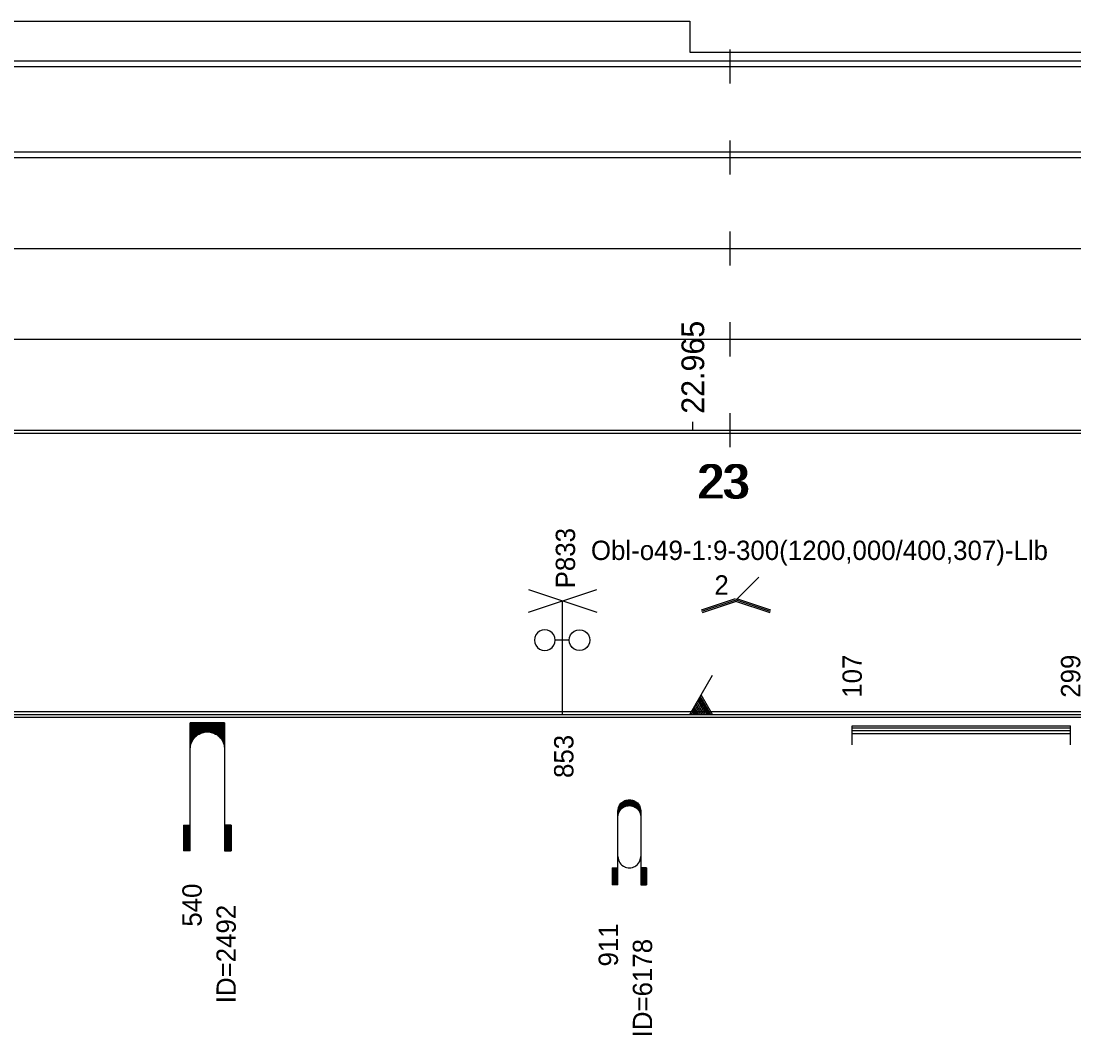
# Model space of a CAD drawing. Extents: x 2 to 10148, y 0 to 380.
# Drawn here: x 2536.2 to 2628.8, y 96.8 to 186 of the extents above; entities that cross this region are included whole.
import ezdxf

# ---------------------------------------------------------------- set-up
doc = ezdxf.new("R2010")
doc.units = 0
for name, color, linetype in [('CARA_S_OBJEKTY', 7, 'Continuous'), ('L_OBJEKTY_TEXT', 7, 'Continuous'), ('L_OBJEKTY_TVAR', 7, 'Continuous'), ('OBJEKTY_TEXT', 7, 'Continuous'), ('OBJEKTY_TVAR', 7, 'Continuous'), ('RYCHL_A', 7, 'Continuous'), ('RYCHL_B', 7, 'Continuous'), ('RYCHL_C', 7, 'Continuous'), ('RYCHL_RASTR', 7, 'Continuous'), ('RYCHL_STAN', 7, 'Continuous'), ('STANIC_ZMEN_V', 7, 'Continuous')]:
    doc.layers.add(name, color=color, linetype=linetype)

msp = doc.modelspace()

# ---------------------------------------------------------------- linework, layer by layer
at = {"layer": 'CARA_S_OBJEKTY'}
for p, q in [((2328.7, 125.25), (3155.543, 125.25)), ((2328.7, 125), (3155.543, 125)), ((2328.7, 124.75), (3155.543, 124.75))]:
    msp.add_line(p, q, dxfattribs=at)
at = {"layer": 'L_OBJEKTY_TVAR'}
for p, q in [((2609.287, 124), (2628.5, 124)), ((2609.287, 122.333), (2609.287, 124)), ((2609.287, 123.833), (2628.5, 123.833)), ((2609.287, 123.583), (2628.5, 123.583)), ((2609.287, 123.333), (2628.5, 123.333)), ((2628.5, 122.333), (2628.5, 124))]:
    msp.add_line(p, q, dxfattribs=at)
at = {"layer": 'OBJEKTY_TVAR'}
for p, q in [((2599.083, 135.076), (2601.083, 137.076)), ((2580.828, 134), (2586.828, 136)), ((2580.828, 136), (2586.828, 134)), ((2596.043, 134.194), (2599.043, 135.194)), ((2599.122, 135.194), (2602.122, 134.194)), ((2583.828, 125), (2583.828, 135)), ((2596.083, 134.076), (2599.083, 135.076)), ((2596.122, 133.957), (2599.122, 134.957)), ((2599.043, 134.957), (2602.043, 133.957)), ((2599.083, 135.076), (2602.083, 134.076)), ((2582.027, 132.41), (2581.807, 132.32)), ((2582.257, 132.45), (2582.027, 132.41)), ((2582.497, 132.41), (2582.257, 132.45)), ((2582.717, 132.32), (2582.497, 132.41)), ((2584.857, 132.32), (2585.077, 132.41)), ((2585.077, 132.41), (2585.317, 132.45)), ((2585.317, 132.45), (2585.547, 132.41)), ((2585.547, 132.41), (2585.767, 132.32)), ((2581.377, 131.77), (2581.347, 131.53)), ((2581.347, 131.53), (2581.377, 131.3)), ((2581.467, 131.99), (2581.377, 131.77)), ((2581.617, 132.18), (2581.467, 131.99)), ((2581.807, 132.32), (2581.617, 132.18)), ((2582.907, 132.18), (2582.717, 132.32)), ((2583.047, 131.99), (2582.907, 132.18)), ((2583.137, 131.77), (2583.047, 131.99)), ((2583.167, 131.53), (2583.137, 131.77)), ((2583.137, 131.3), (2583.167, 131.53)), ((2584.407, 131.53), (2583.167, 131.53)), ((2584.407, 131.53), (2584.437, 131.77)), ((2584.437, 131.3), (2584.407, 131.53)), ((2584.437, 131.77), (2584.527, 131.99)), ((2584.527, 131.99), (2584.667, 132.18)), ((2584.667, 132.18), (2584.857, 132.32)), ((2585.767, 132.32), (2585.957, 132.18)), ((2585.957, 132.18), (2586.107, 131.99)), ((2586.107, 131.99), (2586.197, 131.77)), ((2586.197, 131.77), (2586.227, 131.53)), ((2586.227, 131.53), (2586.197, 131.3)), ((2581.377, 131.3), (2581.467, 131.08)), ((2581.467, 131.08), (2581.617, 130.89)), ((2581.617, 130.89), (2581.807, 130.74)), ((2581.807, 130.74), (2582.027, 130.65)), ((2582.027, 130.65), (2582.257, 130.62)), ((2582.257, 130.62), (2582.497, 130.65)), ((2582.497, 130.65), (2582.717, 130.74)), ((2582.717, 130.74), (2582.907, 130.89)), ((2582.907, 130.89), (2583.047, 131.08)), ((2583.047, 131.08), (2583.137, 131.3)), ((2584.527, 131.08), (2584.437, 131.3)), ((2584.667, 130.89), (2584.527, 131.08)), ((2584.857, 130.74), (2584.667, 130.89)), ((2585.077, 130.65), (2584.857, 130.74)), ((2585.317, 130.62), (2585.077, 130.65)), ((2585.547, 130.65), (2585.317, 130.62)), ((2585.767, 130.74), (2585.547, 130.65)), ((2585.957, 130.89), (2585.767, 130.74)), ((2586.107, 131.08), (2585.957, 130.89)), ((2586.197, 131.3), (2586.107, 131.08)), ((2595.006, 125), (2597.006, 128.464)), ((2596.106, 125), (2595.556, 125.953)), ((2596.256, 125), (2595.631, 126.082)), ((2596.406, 125), (2595.706, 126.212)), ((2596.556, 125), (2595.781, 126.342)), ((2596.706, 125), (2595.856, 126.472)), ((2596.856, 125), (2595.931, 126.602)), ((2597.006, 125), (2596.006, 126.732)), ((2595.206, 125), (2595.106, 125.173)), ((2595.356, 125), (2595.181, 125.303)), ((2595.506, 125), (2595.256, 125.433)), ((2595.656, 125), (2595.331, 125.563)), ((2595.806, 125), (2595.406, 125.693)), ((2595.956, 125), (2595.481, 125.823)), ((2551.087, 113), (2551.087, 124.25)), ((2554.087, 124.25), (2551.087, 124.25)), ((2551.087, 124.17), (2554.087, 124.17)), ((2551.087, 124.1), (2554.087, 124.1)), ((2554.087, 124.25), (2554.087, 113)), ((2551.087, 124.02), (2554.087, 124.02)), ((2551.087, 123.95), (2554.087, 123.95)), ((2551.087, 123.87), (2554.087, 123.87)), ((2551.087, 123.8), (2554.087, 123.8)), ((2551.087, 123.72), (2554.087, 123.72)), ((2551.087, 123.65), (2554.087, 123.65)), ((2551.087, 123.57), (2554.087, 123.57)), ((2551.087, 123.5), (2554.087, 123.5)), ((2551.087, 123.42), (2552.247, 123.42)), ((2551.087, 123.35), (2552.007, 123.35)), ((2551.087, 123.27), (2551.857, 123.27)), ((2551.087, 123.2), (2551.737, 123.2)), ((2551.627, 123.12), (2551.727, 123.19)), ((2551.727, 123.19), (2551.857, 123.27)), ((2551.857, 123.27), (2552.007, 123.35)), ((2552.007, 123.35), (2552.247, 123.42)), ((2552.247, 123.42), (2552.457, 123.46)), ((2552.457, 123.46), (2552.707, 123.46)), ((2552.707, 123.46), (2552.847, 123.44)), ((2552.847, 123.44), (2552.927, 123.42)), ((2552.927, 123.42), (2554.087, 123.42)), ((2552.927, 123.42), (2553.167, 123.35)), ((2553.167, 123.35), (2554.087, 123.35)), ((2553.167, 123.35), (2553.317, 123.27)), ((2553.317, 123.27), (2554.087, 123.27)), ((2553.317, 123.27), (2553.437, 123.2)), ((2553.437, 123.2), (2554.087, 123.2)), ((2553.437, 123.2), (2553.537, 123.12)), ((2551.087, 123.12), (2551.637, 123.12)), ((2551.087, 123.05), (2551.547, 123.05)), ((2551.087, 122.97), (2551.477, 122.97)), ((2551.087, 122.9), (2551.417, 122.9)), ((2551.087, 122.82), (2551.357, 122.82)), ((2551.087, 122.75), (2551.307, 122.75)), ((2551.087, 122.67), (2551.267, 122.67)), ((2551.087, 122.6), (2551.227, 122.6)), ((2551.087, 122.52), (2551.197, 122.52)), ((2551.087, 122.45), (2551.167, 122.45)), ((2551.087, 122.37), (2551.147, 122.37)), ((2551.087, 122.3), (2551.127, 122.3)), ((2551.087, 122.22), (2551.107, 122.22)), ((2551.097, 122.11), (2551.117, 122.28)), ((2551.117, 122.28), (2551.167, 122.46)), ((2551.167, 122.46), (2551.237, 122.61)), ((2551.237, 122.61), (2551.307, 122.75)), ((2551.307, 122.75), (2551.417, 122.9)), ((2551.417, 122.9), (2551.547, 123.05)), ((2551.547, 123.05), (2551.627, 123.12)), ((2553.537, 123.12), (2554.087, 123.12)), ((2553.537, 123.12), (2553.627, 123.05)), ((2553.627, 123.05), (2554.087, 123.05)), ((2553.627, 123.05), (2553.697, 122.97)), ((2553.697, 122.97), (2554.087, 122.97)), ((2553.697, 122.97), (2553.757, 122.9)), ((2553.757, 122.9), (2554.077, 122.9)), ((2553.757, 122.9), (2553.817, 122.82)), ((2553.817, 122.82), (2554.087, 122.82)), ((2553.817, 122.82), (2553.907, 122.67)), ((2553.867, 122.75), (2554.087, 122.75)), ((2553.907, 122.67), (2554.087, 122.67)), ((2553.907, 122.67), (2553.977, 122.52)), ((2553.947, 122.6), (2554.087, 122.6)), ((2553.977, 122.52), (2554.087, 122.52)), ((2553.977, 122.52), (2554.027, 122.37)), ((2554.007, 122.45), (2554.087, 122.45)), ((2554.027, 122.37), (2554.087, 122.37)), ((2554.027, 122.37), (2554.067, 122.22)), ((2554.047, 122.3), (2554.087, 122.3)), ((2554.067, 122.22), (2554.087, 122.22)), ((2554.067, 122.22), (2554.087, 121.97)), ((2551.087, 122.15), (2551.097, 122.15)), ((2551.087, 121.97), (2551.097, 122.11)), ((2554.077, 122.15), (2554.087, 122.15)), ((2588.706, 116.65), (2588.746, 116.81)), ((2588.716, 116.7), (2589.006, 116.7)), ((2588.726, 116.75), (2589.066, 116.75)), ((2588.746, 116.81), (2588.806, 116.95)), ((2588.746, 116.8), (2589.126, 116.8)), ((2588.756, 116.85), (2589.206, 116.85)), ((2588.776, 116.9), (2589.316, 116.9)), ((2588.806, 116.95), (2588.866, 117.06)), ((2588.806, 116.95), (2589.466, 116.95)), ((2588.826, 117), (2590.566, 117)), ((2588.856, 117.05), (2590.536, 117.05)), ((2588.866, 117.06), (2588.956, 117.18)), ((2588.896, 117.1), (2590.496, 117.1)), ((2588.936, 117.15), (2590.456, 117.15)), ((2588.956, 117.18), (2589.046, 117.26)), ((2588.956, 116.65), (2589.046, 116.74)), ((2588.986, 117.2), (2590.406, 117.2)), ((2589.036, 117.25), (2590.356, 117.25)), ((2589.046, 117.26), (2589.176, 117.35)), ((2589.046, 116.74), (2589.176, 116.83)), ((2589.096, 117.3), (2590.296, 117.3)), ((2589.166, 117.35), (2590.226, 117.35)), ((2589.176, 117.35), (2589.306, 117.42)), ((2589.176, 116.83), (2589.306, 116.9)), ((2589.256, 117.4), (2590.136, 117.4)), ((2589.306, 117.42), (2589.336, 117.43)), ((2589.306, 116.9), (2589.336, 116.91)), ((2589.336, 117.43), (2589.456, 117.47)), ((2589.336, 116.91), (2589.456, 116.95)), ((2589.386, 117.45), (2590.006, 117.45)), ((2589.456, 117.47), (2589.596, 117.49)), ((2589.456, 116.95), (2589.596, 116.97)), ((2589.596, 117.49), (2589.706, 117.5)), ((2589.596, 116.97), (2589.706, 116.98)), ((2589.706, 117.5), (2589.836, 117.49)), ((2589.706, 116.98), (2589.836, 116.97)), ((2589.836, 117.49), (2589.966, 117.46)), ((2589.836, 116.97), (2589.966, 116.94)), ((2589.926, 116.95), (2590.586, 116.95)), ((2589.966, 117.46), (2590.076, 117.43)), ((2589.966, 116.94), (2590.076, 116.9)), ((2590.076, 117.43), (2590.186, 117.37)), ((2590.076, 116.9), (2590.186, 116.85)), ((2590.076, 116.9), (2590.616, 116.9)), ((2590.186, 117.37), (2590.256, 117.32)), ((2590.186, 116.85), (2590.636, 116.85)), ((2590.186, 116.85), (2590.256, 116.8)), ((2590.256, 117.32), (2590.406, 117.21)), ((2590.256, 116.8), (2590.406, 116.68)), ((2590.266, 116.8), (2590.646, 116.8)), ((2590.326, 116.75), (2590.666, 116.75)), ((2590.386, 116.7), (2590.676, 116.7)), ((2590.406, 117.21), (2590.486, 117.11)), ((2590.406, 116.68), (2590.486, 116.59)), ((2590.486, 117.11), (2590.576, 116.98)), ((2590.576, 116.98), (2590.616, 116.89)), ((2590.616, 116.89), (2590.656, 116.77)), ((2590.656, 116.77), (2590.686, 116.65)), ((2588.696, 116.5), (2588.706, 116.65)), ((2588.696, 116.55), (2588.876, 116.55)), ((2588.696, 110), (2588.696, 116.5)), ((2588.696, 116.5), (2588.846, 116.5)), ((2588.696, 116.45), (2588.816, 116.45)), ((2588.696, 116.4), (2588.786, 116.4)), ((2588.696, 116.35), (2588.766, 116.35)), ((2588.696, 116.3), (2588.746, 116.3)), ((2588.696, 116.25), (2588.736, 116.25)), ((2588.696, 116.2), (2588.726, 116.2)), ((2588.696, 116.15), (2588.716, 116.15)), ((2588.696, 115.98), (2588.706, 116.13)), ((2588.696, 116.1), (2588.706, 116.1)), ((2588.706, 116.65), (2588.956, 116.65)), ((2588.706, 116.6), (2588.916, 116.6)), ((2588.706, 116.13), (2588.746, 116.28)), ((2588.746, 116.28), (2588.806, 116.43)), ((2588.806, 116.43), (2588.866, 116.53)), ((2588.866, 116.53), (2588.956, 116.65)), ((2590.436, 116.65), (2590.686, 116.65)), ((2590.476, 116.6), (2590.686, 116.6)), ((2590.486, 116.59), (2590.576, 116.46)), ((2590.516, 116.55), (2590.696, 116.55)), ((2590.546, 116.5), (2590.696, 116.5)), ((2590.576, 116.46), (2590.616, 116.37)), ((2590.576, 116.45), (2590.696, 116.45)), ((2590.606, 116.4), (2590.696, 116.4)), ((2590.616, 116.37), (2590.656, 116.24)), ((2590.626, 116.35), (2590.696, 116.35)), ((2590.646, 116.3), (2590.696, 116.3)), ((2590.656, 116.25), (2590.696, 116.25)), ((2590.656, 116.24), (2590.686, 116.13)), ((2590.666, 116.2), (2590.696, 116.2)), ((2590.676, 116.15), (2590.696, 116.15)), ((2590.686, 116.65), (2590.696, 116.56)), ((2590.686, 116.13), (2590.696, 116.03)), ((2590.686, 116.1), (2590.696, 116.1)), ((2590.696, 116.56), (2590.696, 116.5)), ((2590.696, 116.5), (2590.696, 110)), ((2590.696, 116.03), (2590.696, 115.98)), ((2550.487, 115.25), (2551.087, 115.25)), ((2550.487, 115.25), (2550.487, 113)), ((2550.557, 115.25), (2550.557, 113)), ((2550.637, 115.25), (2550.637, 113)), ((2550.707, 115.25), (2550.707, 113)), ((2550.787, 115.25), (2550.787, 113)), ((2550.857, 115.25), (2550.857, 113)), ((2550.937, 115.25), (2550.937, 113)), ((2551.007, 115.25), (2551.007, 113)), ((2554.687, 115.25), (2554.087, 115.25)), ((2554.167, 115.25), (2554.167, 113)), ((2554.237, 115.25), (2554.237, 113)), ((2554.317, 115.25), (2554.317, 113)), ((2554.387, 115.25), (2554.387, 113)), ((2554.467, 115.25), (2554.467, 113)), ((2554.537, 115.25), (2554.537, 113)), ((2554.617, 115.25), (2554.617, 113)), ((2554.687, 115.25), (2554.687, 113)), ((2551.087, 113), (2550.487, 113)), ((2554.087, 113), (2554.687, 113)), ((2588.696, 112.5), (2588.706, 112.35)), ((2588.706, 112.35), (2588.746, 112.2)), ((2588.746, 112.2), (2588.806, 112.05)), ((2588.806, 112.05), (2588.866, 111.95)), ((2590.576, 112.02), (2590.616, 112.11)), ((2590.616, 112.11), (2590.656, 112.24)), ((2590.656, 112.24), (2590.686, 112.35)), ((2590.686, 112.35), (2590.696, 112.45)), ((2590.696, 112.45), (2590.696, 112.5)), ((2588.196, 111.5), (2588.696, 111.5)), ((2588.196, 111.5), (2588.196, 110)), ((2588.246, 111.5), (2588.246, 110)), ((2588.296, 111.5), (2588.296, 110)), ((2588.346, 111.5), (2588.346, 110)), ((2588.396, 111.5), (2588.396, 110)), ((2588.446, 111.5), (2588.446, 110)), ((2588.496, 111.5), (2588.496, 110)), ((2588.546, 111.5), (2588.546, 110)), ((2588.596, 111.5), (2588.596, 110)), ((2588.646, 111.5), (2588.646, 110)), ((2588.866, 111.95), (2588.956, 111.83)), ((2588.956, 111.83), (2589.046, 111.74)), ((2589.046, 111.74), (2589.176, 111.65)), ((2589.176, 111.65), (2589.306, 111.58)), ((2589.306, 111.58), (2589.336, 111.57)), ((2589.336, 111.57), (2589.456, 111.53)), ((2589.456, 111.53), (2589.596, 111.51)), ((2589.596, 111.51), (2589.706, 111.5)), ((2589.706, 111.5), (2589.836, 111.51)), ((2589.836, 111.51), (2589.966, 111.54)), ((2589.966, 111.54), (2590.076, 111.58)), ((2590.076, 111.58), (2590.186, 111.63)), ((2590.186, 111.63), (2590.256, 111.68)), ((2590.256, 111.68), (2590.406, 111.8)), ((2590.406, 111.8), (2590.486, 111.9)), ((2590.486, 111.9), (2590.576, 112.02)), ((2591.196, 111.5), (2590.696, 111.5)), ((2590.746, 111.5), (2590.746, 110)), ((2590.796, 111.5), (2590.796, 110)), ((2590.846, 111.5), (2590.846, 110)), ((2590.896, 111.5), (2590.896, 110)), ((2590.946, 111.5), (2590.946, 110)), ((2590.996, 111.5), (2590.996, 110)), ((2591.046, 111.5), (2591.046, 110)), ((2591.096, 111.5), (2591.096, 110)), ((2591.146, 111.5), (2591.146, 110)), ((2591.196, 111.5), (2591.196, 110)), ((2588.696, 110), (2588.196, 110)), ((2590.696, 110), (2591.196, 110))]:
    msp.add_line(p, q, dxfattribs=at)
at = {"layer": 'RYCHL_A'}
msp.add_line((2393.054, 174.5), (3156.897, 174.5), dxfattribs=at)
at = {"layer": 'RYCHL_B'}
msp.add_line((2346.358, 182.5), (2815.467, 182.5), dxfattribs=at)
at = {"layer": 'RYCHL_C'}
for p, q in [((2345.608, 186), (2595.005, 186)), ((2595.005, 186), (2595.005, 183.25)), ((2595.005, 183.25), (3155.543, 183.25))]:
    msp.add_line(p, q, dxfattribs=at)
at = {"layer": 'RYCHL_RASTR'}
for p, q in [((2598.554, 180.5), (2598.554, 183.5)), ((2328.7, 182), (3155.543, 182)), ((2598.554, 172.5), (2598.554, 175.5)), ((2328.7, 174), (3155.543, 174)), ((2598.554, 164.5), (2598.554, 167.5)), ((2328.7, 166), (3155.543, 166)), ((2598.554, 156.5), (2598.554, 159.5)), ((2328.7, 158), (3155.543, 158)), ((2598.554, 148.5), (2598.554, 151.5)), ((2328.7, 150), (3155.543, 150)), ((2328.7, 149.75), (3155.543, 149.75))]:
    msp.add_line(p, q, dxfattribs=at)
at = {"layer": 'STANIC_ZMEN_V'}
msp.add_line((2595.278, 150), (2595.278, 150.75), dxfattribs=at)

# ---------------------------------------------------------------- texts
at = {"layer": 'L_OBJEKTY_TEXT'}
for s, p in [('107', (2610.137, 126.467)), ('299', (2629.35, 126.467))]:
    msp.add_text(s, height=1.7, rotation=90, dxfattribs=at).set_placement(p)
at = {"layer": 'OBJEKTY_TEXT'}
for s, p in [('P833', (2584.922, 136.092)), ('853', (2584.778, 119.408)), ('540', (2552.087, 106.325)), ('ID=2492', (2555.087, 99.592)), ('911', (2588.696, 102.825)), ('ID=6178', (2591.696, 96.592))]:
    msp.add_text(s, height=1.7, rotation=90, dxfattribs=at).set_placement(p)
for s, p in [('Obl-o49-1:9-300(1200,000/400,307)-Llb', (2586.316, 138.586)), ('2', (2597.175, 135.54))]:
    msp.add_text(s, height=1.7, dxfattribs=at).set_placement(p)
at = {"layer": 'RYCHL_STAN'}
for p in [(2595.614, 144), (2595.864, 144)]:
    msp.add_text('23', height=3, dxfattribs=at).set_placement(p)
at = {"layer": 'STANIC_ZMEN_V'}
msp.add_text('22.965', height=2, rotation=90, dxfattribs=at).set_placement((2596.278, 151.45))

doc.saveas('drawing.dxf')
